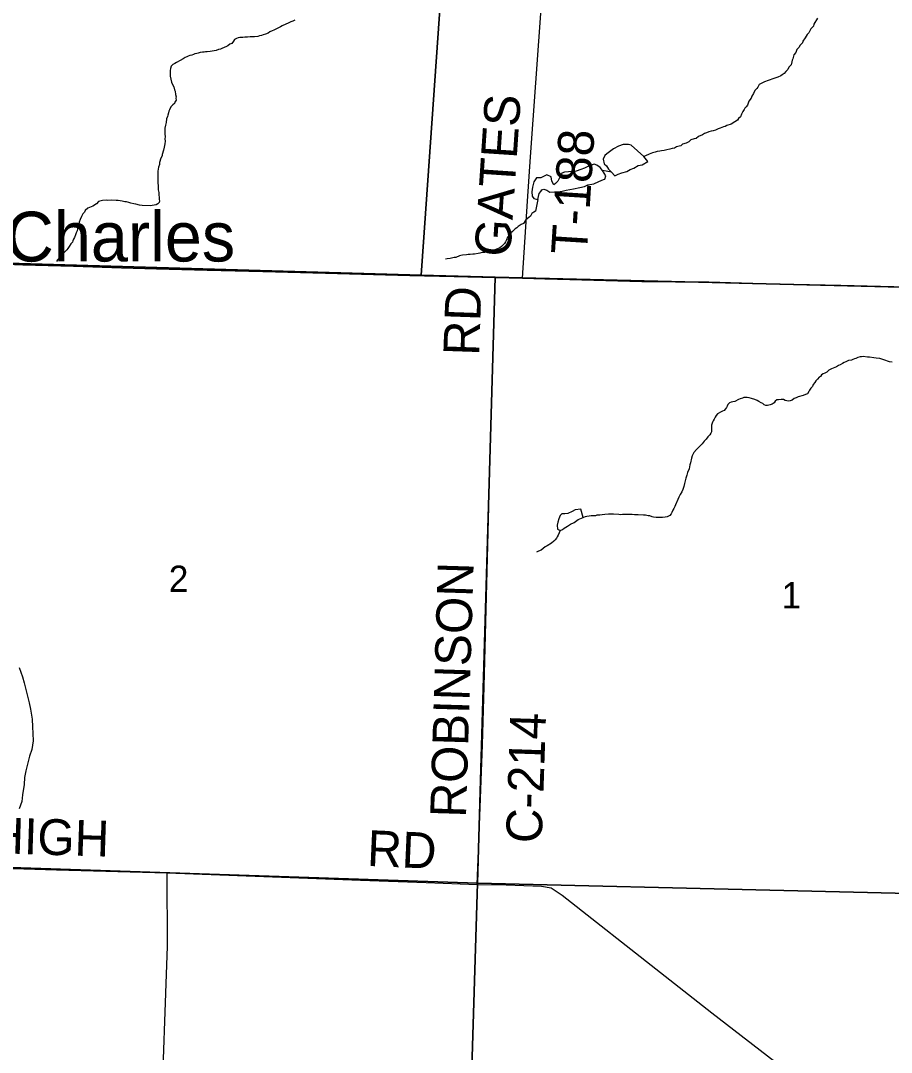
# Model space of a CAD drawing. Extents: x 1310247 to 1552180, y 377264 to 706493.
# Drawn here: x 1336785 to 1344078, y 507902 to 516548 of the extents above; entities that cross this region are included whole.
import ezdxf

# ---------------------------------------------------------------- set-up
doc = ezdxf.new("R2010")
doc.units = 0
for name, color, linetype in [('GM_X_County_Road', 7, 'Continuous'), ('GM_X_County_Road_Text', 7, 'Continuous'), ('GM_X_Minor_River', 7, 'Continuous'), ('GM_X_Section', 7, 'Continuous'), ('GM_X_Section_Text', 7, 'Continuous'), ('GM_X_State_Route', 7, 'Continuous'), ('GM_X_Township', 7, 'Continuous'), ('GM_X_Township_Road', 7, 'Continuous'), ('GM_X_Township_Road_Text', 7, 'Continuous'), ('GM_X_Unincorporated_Text', 7, 'Continuous')]:
    doc.layers.add(name, color=color, linetype=linetype)

msp = doc.modelspace()

# ---------------------------------------------------------------- linework, layer by layer
at = {"layer": 'GM_X_County_Road'}
for points in [[(1340609.9, 509307.8), (1340627.8, 509804.4), (1340653.8, 510480.2), (1340668.4, 510967.6), (1340730.8, 513444.4), (1340763.7, 514395.1)], [(1335439.3, 509482.1), (1337084.7, 509432.4), (1338011, 509406.4), (1339632, 509344.7), (1340182.7, 509325.2), (1340609.9, 509307.8), (1340852, 509305.7), (1341147.7, 509295.9), (1341228.9, 509279.7), (1341321.5, 509219.6), (1342143.5, 508569.8), (1342574.1, 508231.8), (1343163.8, 507778.6), (1343331.1, 507658.4), (1343539, 507517), (1343771.3, 507356.2), (1344377.3, 506860.7), (1344648.6, 506630), (1344811, 506475.7), (1344961, 506294.1), (1345317.9, 505886), (1345501.5, 505723.6), (1345654.2, 505589.5)]]:
    msp.add_lwpolyline(points, dxfattribs=at)
at = {"layer": 'GM_X_Minor_River'}
for points in [[(1343458.9, 516568.6), (1343429.7, 516519.2), (1343427.3, 516501.2), (1343404.7, 516479.7), (1343396.3, 516463.9), (1343385.8, 516446.1), (1343373.4, 516432.3), (1343356.7, 516404.7), (1343336, 516375.1), (1343333.7, 516363.1), (1343313.2, 516343.6), (1343302.7, 516323.8), (1343286.2, 516306.1), (1343277.5, 516280.3), (1343261, 516260.6), (1343254.3, 516228.7), (1343248, 516216.8), (1343243.6, 516202.9), (1343239.1, 516178.9), (1343220.5, 516157.3)], [(1339081.2, 516551.2), (1339065, 516543.6), (1339046.8, 516538), (1339032.5, 516530.3), (1338975.7, 516503.7), (1338961.5, 516496), (1338949.3, 516490.3), (1338933, 516482.7), (1338906.6, 516469.3), (1338892.4, 516463.6), (1338872.1, 516454.1), (1338857.8, 516444.4), (1338835.5, 516434.9), (1338815.3, 516429.4), (1338801.1, 516423.8), (1338787, 516420.1), (1338770.9, 516416.5), (1338744.7, 516413.1), (1338708.5, 516412), (1338684.4, 516410.6), (1338662.3, 516409.2), (1338646.2, 516407.6), (1338622, 516406.2), (1338607.9, 516404.5), (1338591.8, 516398.9), (1338577.5, 516389.2), (1338567.1, 516375.4), (1338554.6, 516357.7), (1338536.4, 516350.1), (1338520.1, 516338.5), (1338507.9, 516332.8), (1338471.3, 516313.6), (1338459.2, 516309.9), (1338443, 516306.3), (1338422.7, 516296.8), (1338388.5, 516291.6), (1338372.4, 516290), (1338348.2, 516286.6), (1338334.1, 516287)], [(1338334.1, 516287), (1338322, 516285.3), (1338308, 516283.6), (1338287.8, 516280.1), (1338271.7, 516276.5), (1338259.5, 516272.8), (1338245.4, 516269.1), (1338233.2, 516265.4), (1338219.1, 516259.8), (1338202.9, 516256.1), (1338188.7, 516250.5), (1338176.5, 516244.8), (1338164.4, 516239), (1338146.1, 516229.5), (1338121.6, 516214), (1338091.1, 516198.8), (1338076.9, 516189.1), (1338060.6, 516179.5), (1338046.2, 516165.8), (1338039.8, 516147.9), (1338037.3, 516129.9), (1338036.8, 516105.8), (1338038.3, 516083.7), (1338043.7, 516057.5), (1338049.1, 516033.3), (1338056.7, 516013.1), (1338068.3, 515994.7), (1338073.7, 515968.5), (1338079.5, 515956.3), (1338082.8, 515928.2), (1338086.4, 515910), (1338086.2, 515898), (1338087.8, 515881.9), (1338075.4, 515866.2), (1338073.1, 515854.2), (1338060.8, 515842.5), (1338042.3, 515826.9), (1338031.7, 515801.1), (1338025.4, 515789.2), (1338023.1, 515775.2), (1338016.6, 515757.3), (1338016.3, 515745.3), (1338007.9, 515725.5), (1338003.1, 515695.5), (1337998.6, 515673.5), (1337994, 515647.6), (1337992.9, 515599.5), (1337994.3, 515573.4), (1337993.9, 515557.3), (1337995.4, 515537.2), (1337992.9, 515515.2), (1337988.3, 515487.3), (1337981.6, 515461.4), (1337970.8, 515427.5), (1337970.5, 515415.5), (1337960, 515395.7), (1337947.2, 515359.9), (1337946.8, 515343.9), (1337940.2, 515320), (1337935.4, 515288), (1337934, 515225.9), (1337935.3, 515195.8), (1337936.5, 515159.6), (1337938.2, 515147.5), (1337937.8, 515131.5), (1337943.3, 515109.3), (1337942.8, 515087.3), (1337944.3, 515065.2), (1337946, 515049.1), (1337947.7, 515037), (1337945.4, 515025), (1337933.1, 515013.3), (1337920.9, 515005.6), (1337886.6, 514998.4), (1337874.5, 514996.7), (1337802.2, 514998.5), (1337780.2, 515003.1), (1337750.3, 515009.8), (1337734.3, 515014.2), (1337708.3, 515018.9), (1337692.4, 515023.3), (1337670.4, 515029.9), (1337656.4, 515030.2), (1337634.4, 515034.8), (1337602.4, 515039.6), (1337584.4, 515042), (1337544.2, 515043), (1337514.1, 515041.8), (1337500.1, 515044.1), (1337469.9, 515040.9), (1337437.6, 515033.7), (1337419, 515012), (1337388.5, 514994.8), (1337347.9, 514977.7), (1337325.4, 514956.2), (1337321.1, 514944.3), (1337306.6, 514928.6), (1337296.1, 514906.8), (1337283.5, 514881), (1337274.9, 514859.2), (1337268.3, 514835.3)], [(1343220.5, 516157.3), (1343212, 516137.5), (1343193.6, 516121.9), (1343179.1, 516106.2), (1343164.8, 516094.5), (1343152.5, 516084.8), (1343126.2, 516075.4), (1343077.6, 516056.6), (1343063.4, 516050.9), (1343045.2, 516045.4), (1343014.8, 516034.1), (1342988.4, 516022.7), (1342970.1, 516013.1), (1342959.6, 515991.3), (1342951.3, 515979.5), (1342934.9, 515963.9), (1342924.2, 515938.1), (1342909.7, 515916.4), (1342903.2, 515898.5), (1342884.6, 515872.8), (1342873.7, 515839), (1342863.4, 515827.2), (1342851.1, 515815.5), (1342844.8, 515803.6), (1342834.4, 515787.8), (1342821.8, 515764.1), (1342815.3, 515742.2), (1342798.9, 515728.6), (1342790.5, 515714.7), (1342766.1, 515699.3), (1342735.6, 515682), (1342701.1, 515668.8), (1342686.9, 515661.1), (1342672.7, 515657.5), (1342644.4, 515646.2), (1342628.2, 515640.5), (1342605.8, 515629.1), (1342585.7, 515625.5), (1342569.5, 515621.9), (1342549.3, 515616.4), (1342529, 515608.9), (1342512.8, 515601.3), (1342496.5, 515591.7), (1342464, 515576.4), (1342443.6, 515560.9), (1342427.5, 515557.3), (1342399.1, 515548), (1342380.7, 515532.4), (1342360.4, 515522.8), (1342330.1, 515513.6), (1342313.7, 515499.9), (1342301.5, 515496.2), (1342279.3, 515490.8), (1342261, 515479.2), (1342242.8, 515475.6), (1342222.7, 515472.1), (1342196.4, 515466.8), (1342176.2, 515461.2), (1342152.1, 515457.8), (1342137.9, 515454.2), (1342115.7, 515450.7), (1342099.6, 515447.1), (1342077.4, 515441.6), (1342049, 515430.3), (1342018.5, 515415), (1342005.6, 515408.4)], [(1342005.6, 515408.4), (1341898, 515505), (1341876.1, 515511.5), (1341831.9, 515510.4), (1341793.5, 515497.1), (1341750.9, 515473.9), (1341718.2, 515448.5), (1341693.8, 515430.9), (1341679.5, 515417.2), (1341664.8, 515387.4), (1341672, 515349.1), (1341691.7, 515332.7), (1341709.2, 515304.3), (1341734.7, 515277.7), (1341762.2, 515249), (1341788.5, 515260.5), (1341820.9, 515271.9)], [(1341687.9, 515248.5), (1341658.7, 515291.2), (1341639.2, 515317.7), (1341611.6, 515338.4), (1341589.7, 515346.8), (1341547.2, 515331.6), (1341508.7, 515312.4), (1341478.4, 515301), (1341438, 515287.8), (1341403.8, 515284.4), (1341373.6, 515281), (1341341.5, 515277.7), (1341319.2, 515270.1), (1341306.7, 515248.3), (1341283.7, 515202.6), (1341265.2, 515183), (1341251, 515173.2), (1341233.5, 515201.7), (1341228.3, 515239.9), (1341192.5, 515254.7), (1341141.8, 515231.6), (1341105.7, 515230.4), (1341082.9, 515196.7), (1341072, 515152.8), (1341067.1, 515114.8), (1341070.4, 515076.6), (1341084, 515058.3), (1341115.9, 515049.6), (1341127, 515099.6), (1341141.4, 515115.3), (1341151.7, 515129.1), (1341167.9, 515136.8), (1341191.8, 515128.3), (1341217.5, 515109.7), (1341255.7, 515113), (1341285.8, 515114.3), (1341322.1, 515119.6)], [(1341820.9, 515271.9), (1341861.3, 515285.1), (1341891.7, 515300.5), (1341922, 515311.9), (1341958.6, 515333.2), (1341990.9, 515340.6), (1342039.6, 515367.7), (1342005.6, 515408.4)], [(1341734.7, 515277.7), (1341658.7, 515291.2)], [(1341322.1, 515119.6), (1341354.3, 515127), (1341414.8, 515139.8), (1341469.1, 515148.7), (1341507.5, 515158), (1341535.9, 515173.4), (1341586.2, 515180.4), (1341626.7, 515199.6), (1341667.2, 515216.9), (1341677.3, 515220.7), (1341687.9, 515248.5)], [(1341115.9, 515049.6), (1341096.1, 514950.6), (1341083.9, 514942.8), (1341067.6, 514931.2), (1341055, 514909.5)], [(1337268.3, 514835.3), (1337265.9, 514817.3), (1337261.6, 514803.4), (1337257.2, 514787.4), (1337250.7, 514769.5), (1337244.3, 514753.6), (1337235.8, 514731.8), (1337227.5, 514718), (1337223.1, 514704), (1337218.8, 514692.1), (1337206.4, 514676.4), (1337191.8, 514654.7), (1337179.4, 514638.9), (1337171.1, 514627.1), (1337158.8, 514613.4), (1337132.1, 514588), (1337119.7, 514574.2), (1337107.2, 514556.5), (1337092.9, 514542.8), (1337084.5, 514529)], [(1341055, 514909.5), (1341042.7, 514897.8), (1341016.2, 514878.3), (1340997.4, 514848.7), (1340977.1, 514839.2), (1340952.6, 514823.8), (1340942.3, 514812), (1340928, 514802.3), (1340915.8, 514792.6), (1340903.5, 514780.9), (1340887.1, 514767.2), (1340878.7, 514753.4), (1340864.2, 514733.7), (1340855.7, 514711.9), (1340847.2, 514694), (1340836.9, 514680.2), (1340824.5, 514666.5), (1340812.2, 514656.8), (1340799.9, 514643), (1340783.7, 514639.4), (1340751.2, 514624.2), (1340733.1, 514620.6), (1340708.8, 514615.2), (1340684.6, 514607.8), (1340672.5, 514606.1), (1340650.4, 514604.6), (1340630.2, 514599.1), (1340618.1, 514597.4), (1340585.8, 514592.2), (1340573.8, 514592.5), (1340551.6, 514589), (1340533.5, 514587.5), (1340519.4, 514585.8), (1340485.2, 514582.7), (1340473.1, 514579), (1340461, 514577.3), (1340430.6, 514564), (1340416.5, 514562.3), (1340394.3, 514556.9), (1340382.2, 514555.2), (1340358, 514551.8), (1340343.8, 514548.1)], [(1344084.7, 513684.8), (1344062.7, 513689.4), (1344014.9, 513706.6), (1343981, 513715.5), (1343951, 513720.2), (1343931, 513722.7), (1343894.9, 513727.6), (1343878.9, 513728), (1343842.8, 513733), (1343828.8, 513731.3), (1343816.7, 513729.6), (1343798.5, 513724), (1343780.2, 513716.5), (1343768.1, 513712.8), (1343755.9, 513707), (1343743.8, 513703.3), (1343719.6, 513699.9), (1343697.2, 513688.4), (1343683.1, 513682.8), (1343668.8, 513675.1), (1343648.5, 513663.6), (1343636.3, 513657.8), (1343618, 513648.3), (1343605.8, 513642.6), (1343589.6, 513637), (1343575.4, 513631.3), (1343555.1, 513619.8), (1343538.6, 513602.1), (1343520.3, 513592.5), (1343506.1, 513586.9), (1343491.9, 513579.2), (1343485.6, 513567.3), (1343473.4, 513561.6), (1343459, 513543.9), (1343444.6, 513530.2), (1343436.2, 513514.4), (1343423.8, 513498.7), (1343417.4, 513482.8), (1343405, 513469), (1343392.5, 513451.3), (1343386.2, 513439.4), (1343375.8, 513421.6), (1343359.6, 513414), (1343339.3, 513406.5), (1343327.2, 513402.8), (1343309, 513399.2), (1343296.9, 513395.5), (1343280.6, 513387.9), (1343264.4, 513382.3), (1343246.1, 513368.7), (1343231.8, 513361), (1343219.7, 513359.3), (1343203.7, 513361.7), (1343189.7, 513364.1), (1343173.9, 513372.5), (1343153.8, 513373), (1343133.7, 513371.5), (1343119.6, 513369.8), (1343105.3, 513360.2), (1343096.9, 513346.3), (1343078.6, 513334.8), (1343064.4, 513329.1), (1343040.2, 513323.7), (1343026.2, 513324), (1343012.2, 513328.4), (1343000.4, 513338.7), (1342986.5, 513345.1), (1342968.6, 513355.5), (1342952.8, 513366), (1342934.9, 513374.4), (1342907, 513381.1), (1342887.1, 513387.7), (1342871.1, 513390.1)], [(1342871.1, 513390.1), (1342859, 513390.4), (1342842.9, 513388.8), (1342830.7, 513383), (1342812.5, 513377.5), (1342798.4, 513371.8), (1342765.9, 513356.6), (1342749.7, 513353), (1342737.6, 513351.3), (1342723.4, 513345.6), (1342709, 513329.9), (1342702.7, 513318), (1342698.4, 513306.1), (1342690.1, 513294.3), (1342677.8, 513280.5), (1342663.6, 513274.9), (1342651.4, 513269.2), (1342622.9, 513251.8), (1342610.5, 513238.1), (1342602.2, 513224.3), (1342593.8, 513208.4), (1342585.4, 513194.6), (1342579.1, 513182.7), (1342570.5, 513158.9), (1342572.1, 513138.8), (1342571.2, 513102.7), (1342566.9, 513090.8), (1342558.6, 513076.9), (1342540.1, 513059.3), (1342527.6, 513041.6), (1342509.2, 513024), (1342492.6, 513002.3), (1342474.1, 512982.7), (1342447.3, 512955.3), (1342422.6, 512927.9), (1342409.9, 512900.1), (1342403.4, 512880.2), (1342396.5, 512842.3), (1342390.1, 512824.4), (1342383.3, 512792.5), (1342370.6, 512762.7), (1342364, 512738.8), (1342355.3, 512712.9), (1342350.8, 512691), (1342346.3, 512669), (1342339.7, 512645.1), (1342331.1, 512619.2), (1342322.6, 512599.4), (1342310, 512577.6), (1342299.4, 512553.8), (1342291, 512534), (1342269.9, 512490.4), (1342263.5, 512476.5), (1342255.1, 512460.7), (1342248.7, 512444.8), (1342238.3, 512427), (1342234, 512415.1), (1342221.6, 512401.3), (1342199.3, 512389.9), (1342183.2, 512388.2), (1342161, 512384.8), (1342144.9, 512385.2), (1342118.8, 512383.8), (1342106.8, 512384.1), (1342086.7, 512386.6), (1342074.8, 512391), (1342054.9, 512397.5), (1342040.8, 512397.8), (1342018.8, 512402.4), (1342002.8, 512404.8), (1341956.7, 512405.9), (1341944.6, 512406.2), (1341926.6, 512406.7), (1341906.5, 512409.2), (1341864.4, 512410.2), (1341826.2, 512409.2), (1341810.1, 512407.6), (1341796.1, 512409.9), (1341750, 512411.1), (1341736, 512413.4), (1341707.8, 512412.1), (1341679.6, 512408.8), (1341655.5, 512405.4), (1341637.4, 512403.8), (1341623.3, 512404.2), (1341611.2, 512402.5), (1341599.1, 512398.8), (1341583, 512399.2), (1341562.9, 512397.7), (1341546.8, 512396.1), (1341526.7, 512392.6), (1341514.6, 512390.9), (1341498.4, 512385.2), (1341496.9, 512384.6)], [(1341496.9, 512384.6), (1341476.6, 512454.7), (1341430.3, 512447.6), (1341403.9, 512434.1), (1341369.5, 512418.8), (1341343.3, 512415.3), (1341319.3, 512415.8), (1341302.9, 512400.1), (1341292.3, 512372.2), (1341283.7, 512344.3), (1341279.1, 512320.3), (1341280.4, 512286.2), (1341304.3, 512275.7), (1341324.5, 512283.3), (1341338.8, 512295), (1341365.3, 512312.6)], [(1341365.3, 512312.6), (1341391.7, 512328.1), (1341420, 512341.5), (1341454.7, 512366.9), (1341496.9, 512384.6)], [(1341304.3, 512275.7), (1341286.1, 512236.1), (1341279.7, 512222.2), (1341273.4, 512210.3), (1341263.1, 512196.5), (1341250.8, 512184.8), (1341230.3, 512169.3), (1341195.7, 512148.1), (1341179.4, 512138.5), (1341161, 512124.9), (1341144.6, 512109.2), (1341122.3, 512101.8), (1341106.1, 512094.1)], [(1336773.7, 511126.9), (1336800.1, 511050.2), (1336815.1, 510999.7), (1336837.3, 510909), (1336855.7, 510830.4), (1336868.6, 510778), (1336882.9, 510693.5), (1336885.6, 510631.2), (1336888.4, 510573), (1336889.1, 510512.8), (1336877.6, 510440.8), (1336858.3, 510383), (1336842.9, 510317.2), (1336829.7, 510261.3), (1336818.4, 510205.3), (1336815.2, 510147.2), (1336801.4, 510061.3), (1336794.2, 510005.2), (1336772.8, 509941.5)]]:
    msp.add_lwpolyline(points, dxfattribs=at)
at = {"layer": 'GM_X_Section'}
for points in [[(1334956.2, 519873.7), (1340514, 519745), (1340140.8, 514415.2), (1335615.2, 514546.8), (1334811.8, 514576.2)], [(1340514, 519745), (1345981.1, 519592.5), (1345868.1, 514272.4), (1340758.5, 514398.2), (1340140.8, 514415.2)], [(1340140.8, 514415.2), (1340758.5, 514398.2), (1340611.4, 509318.9), (1335454.8, 509493.8), (1335615.2, 514546.8)], [(1340758.5, 514398.2), (1345868.1, 514272.4), (1345743.2, 509196.7), (1340611.4, 509318.9)], [(1340611.4, 509318.9), (1340450.8, 504038.6), (1335284.2, 504214.1), (1335454.8, 509493.8)], [(1345743.2, 509196.7), (1345734.1, 508900.8), (1345608.2, 503901.4), (1340450.8, 504038.6), (1340611.4, 509318.9)]]:
    msp.add_lwpolyline(points, close=True, dxfattribs=at)
at = {"layer": 'GM_X_State_Route'}
msp.add_lwpolyline([(1336447.5, 514515.4), (1336803.6, 514500.9), (1337228.9, 514491.1), (1337631.1, 514476.2), (1337921.9, 514468.7), (1338346.6, 514457.7), (1338814.5, 514445.6), (1339339.5, 514432), (1339739.5, 514421.6), (1340044.1, 514413.7), (1340414.9, 514404.1), (1340763.7, 514395.1), (1340988.8, 514389.3), (1341174.6, 514384.5), (1341384.5, 514379), (1341989.2, 514363.4), (1342550, 514355.3), (1342914.4, 514344), (1343260.4, 514337.5), (1343656.3, 514327.6), (1344099.2, 514316.6)], dxfattribs=at)
at = {"layer": 'GM_X_Township'}
for points in [[(1336447.5, 514515.4), (1336803.5, 514500.9), (1337228.9, 514491.1), (1337631.1, 514476.2), (1337921.9, 514468.7), (1338346.6, 514457.7), (1338814.5, 514445.6), (1339339.5, 514432), (1339739.5, 514421.6), (1340044.2, 514413.7), (1340414.9, 514404.1), (1340763.7, 514395.1), (1340988.8, 514389.3), (1341174.6, 514384.5), (1341384.5, 514379), (1341989.2, 514363.4), (1342550, 514355.3), (1342914.4, 514344), (1343260.4, 514337.5), (1343656.3, 514327.6), (1344099.2, 514316.6)], [(1344099.2, 514316.6), (1343656.3, 514327.6), (1343260.4, 514337.5), (1342914.4, 514344), (1342550, 514355.3), (1341989.2, 514363.4), (1341384.5, 514379), (1341174.6, 514384.5), (1340988.8, 514389.3), (1340763.7, 514395.1), (1340414.9, 514404.1), (1340044.2, 514413.7), (1339739.5, 514421.6), (1339339.5, 514432), (1338814.5, 514445.6), (1338346.6, 514457.7), (1337921.9, 514468.7), (1337631.1, 514476.2), (1337228.9, 514491.1), (1336803.5, 514500.9), (1336447.5, 514515.4)]]:
    msp.add_lwpolyline(points, dxfattribs=at)
at = {"layer": 'GM_X_Township_Road'}
for points in [[(1340988.8, 514389.3), (1341030.8, 515035.3), (1341056.8, 515407.9), (1341168.8, 516999.9), (1341202.3, 517555.1), (1341212.5, 517757.6), (1341220.3, 517843.8), (1341219.5, 517898), (1341205, 517976.5), (1341151.5, 518088.6)], [(1337874.4, 504317.4), (1337885, 504808.9), (1337962.8, 507293.1), (1338014.7, 508791), (1338011, 509406.4)]]:
    msp.add_lwpolyline(points, dxfattribs=at)

# ---------------------------------------------------------------- texts
at = {"layer": 'GM_X_County_Road_Text'}
for s, rotation, p in [('RD', 88.02522, (1340625, 513737.7)), ('ROBINSON', 88.26032, (1340514.9, 509866.3)), ('C-214', 88.0738, (1341149.5, 509651.1)), ('LAYHIGH', 358.1998, (1335762.4, 509596.8)), ('RD', 357.51086, (1339683.2, 509464.7))]:
    msp.add_text(s, height=300, rotation=rotation, dxfattribs=at).set_placement(p)
at = {"layer": 'GM_X_Section_Text'}
for s, p in [('2', (1338025.9, 511760)), ('1', (1343158.5, 511622))]:
    msp.add_text(s, height=221, rotation=0.00001, dxfattribs=at).set_placement(p)
at = {"layer": 'GM_X_Township_Road_Text'}
for s, rotation, p in [('GATES', 86.171, (1340884.7, 514563.4)), ('T-188', 86.39178, (1341526.6, 514581.8))]:
    msp.add_text(s, height=300, rotation=rotation, dxfattribs=at).set_placement(p)
at = {"layer": 'GM_X_Unincorporated_Text'}
msp.add_text('St. Charles', height=417, rotation=0.00001, dxfattribs=at).set_placement((1335823.7, 514529.9))

doc.saveas('drawing.dxf')
